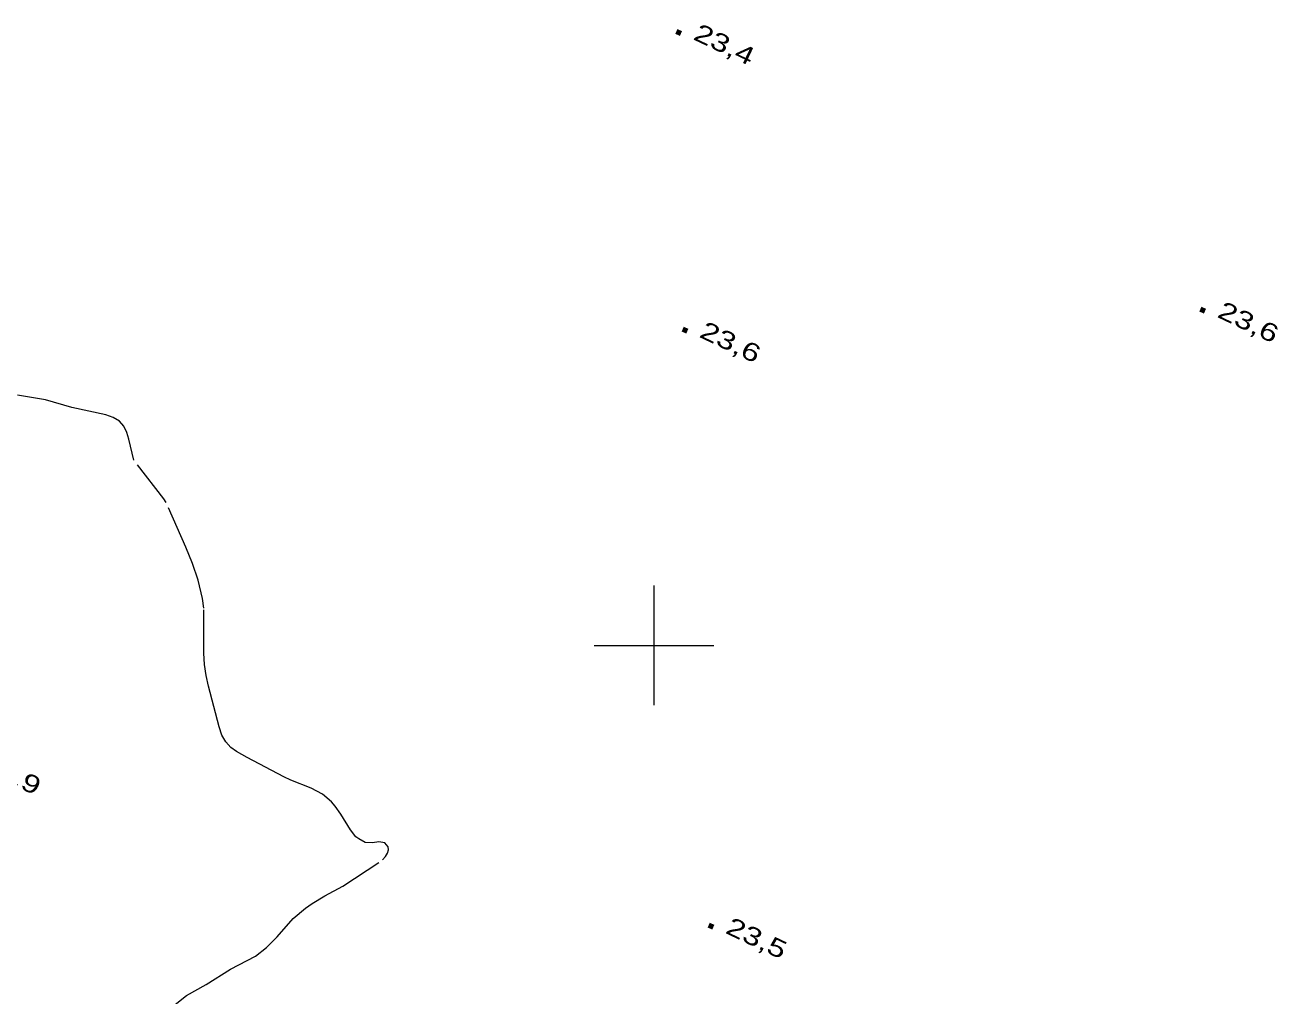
# Model space of a CAD drawing. Extents: x 356765 to 358572, y 5103174 to 5104650.
# Drawn here: x 357647.4 to 357752.2, y 5103770.7 to 5103851.8 of the extents above; entities that cross this region are included whole.
import ezdxf

# ---------------------------------------------------------------- set-up
doc = ezdxf.new("R2010")
doc.units = 0
doc.header["$LTSCALE"] = 0.6
doc.linetypes.add('LONG_DASHED', pattern=[7.5, 6, -1.5])
for name, color, linetype, lineweight in [('2', 7, 'Continuous', 13), ('3', 7, 'Continuous', 140), ('61', 7, 'Continuous', 13)]:
    doc.layers.add(name, color=color, linetype=linetype, lineweight=lineweight)

msp = doc.modelspace()

# ---------------------------------------------------------------- linework, layer by layer
at = {"layer": '2', "linetype": 'LONG_DASHED'}
msp.add_lwpolyline([(357658.59, 5103768.87), (357660.91, 5103770.76), (357662.58, 5103771.66), (357664.6, 5103772.96), (357666.68, 5103774.04), (357667.62, 5103774.75), (357668.51, 5103775.65), (357669.85, 5103777.17), (357670.87, 5103778.04), (357671.42, 5103778.43), (357672.48, 5103779.07), (357673.99, 5103779.88), (357677.31, 5103782.09), (357677.57, 5103782.36), (357677.72, 5103782.63), (357677.81, 5103782.91), (357677.79, 5103783.18), (357677.49, 5103783.5), (357677.01, 5103783.59), (357676.46, 5103783.51), (357675.87, 5103783.53), (357675.33, 5103783.83), (357675.07, 5103784.01), (357674.62, 5103784.59), (357673.83, 5103785.9), (357673.34, 5103786.58), (357673.04, 5103786.92), (357672.3, 5103787.58), (357671.33, 5103788.08), (357669.63, 5103788.74), (357669.06, 5103789.01), (357665.98, 5103790.63), (357665.11, 5103791.13), (357664.63, 5103791.48), (357664.21, 5103791.94), (357663.88, 5103792.51), (357663.64, 5103793.21), (357662.76, 5103796.59), (357662.58, 5103797.48), (357662.44, 5103798.4), (357662.36, 5103799.36), (357662.37, 5103803.12), (357662.27, 5103803.93), (357661.91, 5103805.46), (357661.43, 5103806.83), (357660.86, 5103808.21), (357659.21, 5103811.95), (357659.04, 5103812.26), (357656.53, 5103815.47), (357656.11, 5103817.24), (357655.93, 5103817.8), (357655.69, 5103818.33), (357655.32, 5103818.74), (357654.8, 5103819.05), (357654.19, 5103819.26), (357651.33, 5103819.88), (357649.14, 5103820.51), (357646.8, 5103820.92)], dxfattribs=at)
at = {"layer": '3'}
for p, q in [((357701.89, 5103851.3), (357702.25, 5103851.13)), ((357745.69, 5103828.1), (357746.05, 5103827.93)), ((357702.4, 5103826.43), (357702.76, 5103826.26)), ((357704.58, 5103776.63), (357704.94, 5103776.46))]:
    msp.add_line(p, q, dxfattribs=at)
at = {"layer": '61'}
for p, q in [((357700, 5103795), (357700, 5103805)), ((357695, 5103800), (357705, 5103800))]:
    msp.add_line(p, q, dxfattribs=at)

# ---------------------------------------------------------------- texts
at = {"layer": '3', "width": 1.35}
for s, p in [('23,4   ', (357703.19, 5103850.67)), ('23,6   ', (357746.99, 5103827.47)), ('23,6   ', (357703.7, 5103825.8)), ('22,9   ', (357643.54, 5103789.7)), ('23,5   ', (357705.88, 5103776))]:
    msp.add_text(s, height=1.5, rotation=334.619, dxfattribs=at).set_placement(p)

doc.saveas('drawing.dxf')
